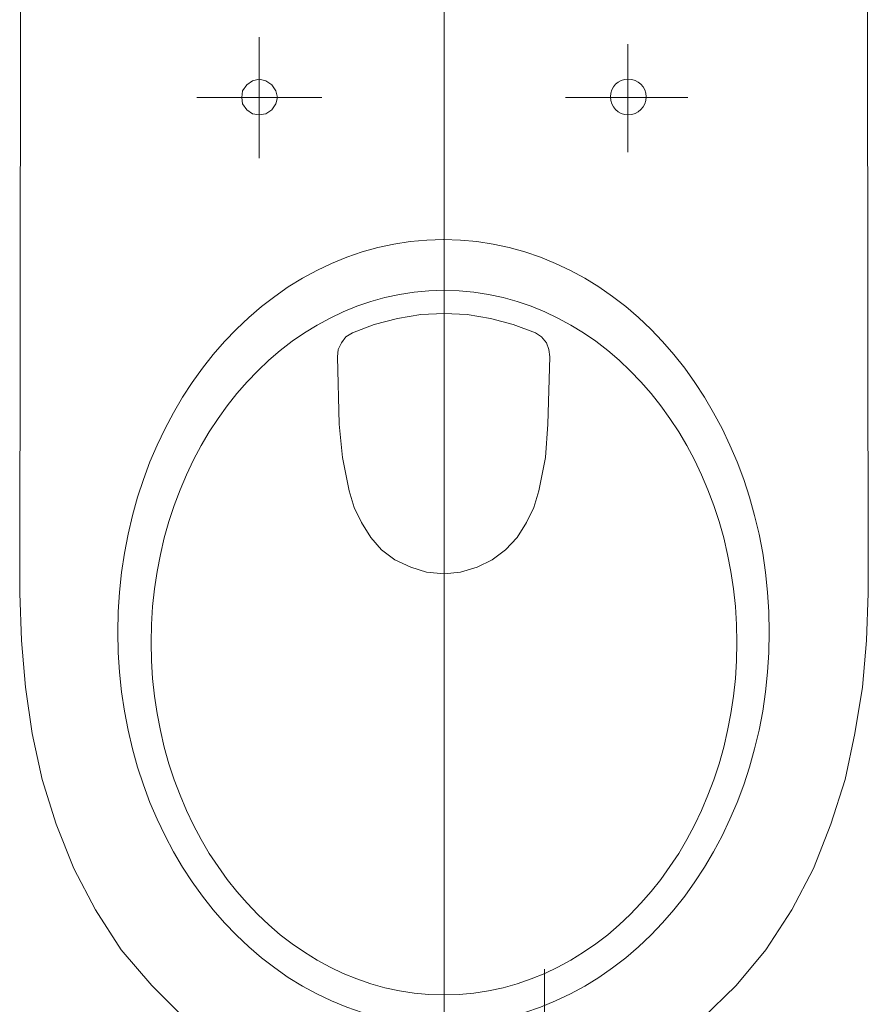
# Model space of a CAD drawing. Header units: millimetres. Extents: x 23192 to 177760, y -399809 to -79279.
# Tile 286 of 656: x 59989 to 60024, y -194436 to -194395. Entities that reach past the tile are written whole.
import ezdxf

# ---------------------------------------------------------------- set-up
doc = ezdxf.new("R2010")
doc.units = ezdxf.units.MM
doc.linetypes.add('STRICHPUNKTX2', pattern=[2, 1, -0.5, 0, -0.5])
doc.layers.get('0').update_dxf_attribs({"lineweight": 0})
doc.layers.add('!! 2_wypos-sanitarne', color=240, linetype='Continuous', lineweight=9)

# ---------------------------------------------------------------- blocks, each defined once
blk = doc.blocks.new('gvb')
at = {"linetype": 'STRICHPUNKTX2', "ltscale": 5}
blk.add_line((130664.969, 14667.746), (130664.969, 14497.746), dxfattribs=at)
blk = doc.blocks.new('A$C324a30b8')
for points in [[(0, 0.01049), (0, -0.71083)], [(0.17552, 0), (0.17692, -0.11958), (0.17797, -0.23916), (0.17832, -0.47832), (0.17762, -0.49825), (0.17587, -0.51783), (0.17273, -0.53741), (0.16853, -0.55664), (0.16259, -0.57552), (0.15524, -0.59405), (0.14615, -0.61153), (0.13531, -0.62832), (0.12272, -0.64335), (0.10839, -0.65734), (0.09266, -0.66958), (0.07587, -0.68007), (0.05804, -0.68846), (0.03916, -0.69475), (0.01958, -0.6986), (0, -0.7), (-0.01993, -0.6986), (-0.03951, -0.69475), (-0.05839, -0.68846), (-0.07622, -0.68007), (-0.09301, -0.66958), (-0.10874, -0.65734), (-0.12272, -0.64335), (-0.13566, -0.62832), (-0.1465, -0.61153), (-0.15559, -0.59405), (-0.16294, -0.57552), (-0.16888, -0.55664), (-0.17308, -0.53741), (-0.17587, -0.51783), (-0.17762, -0.49825), (-0.17832, -0.47832), (-0.17797, -0.23916), (-0.17727, -0.11958), (-0.17552, 0)], [(-0.17552, 0), (0.17552, 0)], [(-0.07762, -0.24458), (-0.07762, -0.29545)], [(0.07727, -0.24755), (0.07727, -0.293)], [(-0.10385, -0.26993), (-0.0514, -0.26993)], [(0.05104, -0.26993), (0.10244, -0.26993)]]:
    blk.add_lwpolyline(points)
for points in [[(-0.07762, -0.27727), (-0.07483, -0.27692), (-0.07238, -0.27517), (-0.07063, -0.27272), (-0.06993, -0.26993), (-0.07063, -0.26713), (-0.07238, -0.26468), (-0.07483, -0.26294), (-0.07762, -0.26224), (-0.08042, -0.26294), (-0.08287, -0.26468), (-0.08462, -0.26713), (-0.08497, -0.26993), (-0.08462, -0.27272), (-0.08287, -0.27517), (-0.08042, -0.27692)], [(-0.04476, -0.37902), (-0.04441, -0.37588), (-0.04301, -0.37308), (-0.04126, -0.37063), (-0.03846, -0.36888), (-0.02937, -0.36538), (-0.01958, -0.36294), (-0.00979, -0.36119), (0, -0.36084), (0.00979, -0.36119), (0.01958, -0.36294), (0.02902, -0.36538), (0.03846, -0.36888), (0.04091, -0.37063), (0.04301, -0.37308), (0.04405, -0.37588), (0.04441, -0.37902), (0.0437, -0.40734), (0.04266, -0.42133), (0.03986, -0.43531), (0.03776, -0.44231), (0.03461, -0.4486), (0.03077, -0.4549), (0.02587, -0.46014), (0.02028, -0.46434), (0.01399, -0.46748), (0.00699, -0.46958), (0, -0.47028), (-0.00734, -0.46958), (-0.01399, -0.46748), (-0.02063, -0.46434), (-0.02622, -0.46014), (-0.03077, -0.4549), (-0.03461, -0.4486), (-0.03776, -0.44231), (-0.03986, -0.43531), (-0.04266, -0.42133), (-0.04405, -0.40734)]]:
    blk.add_lwpolyline(points, close=True)
blk.add_circle((0.07744, -0.26975), 0.00752)
for centre, major_axis, ratio in [((-0.00018, -0.49476), (0, -0.16504), 0.829441), ((0, -0.49913), (0, -0.14808), 0.831158)]:
    blk.add_ellipse(centre, major_axis=major_axis, ratio=ratio, start_param=0, end_param=6.283185)

msp = doc.modelspace()

# ---------------------------------------------------------------- block references
at = {"layer": '!! 2_wypos-sanitarne', "xscale": 100, "yscale": 100, "zscale": 100}
msp.add_blockref('A$C324a30b8', (60006.33769, -194371.00858), dxfattribs=at)
at = {"layer": '!! 2_wypos-sanitarne', "xscale": -1}
msp.add_blockref('gvb', (190675.53592, -209102.39573), dxfattribs=at)

doc.saveas('drawing.dxf')
